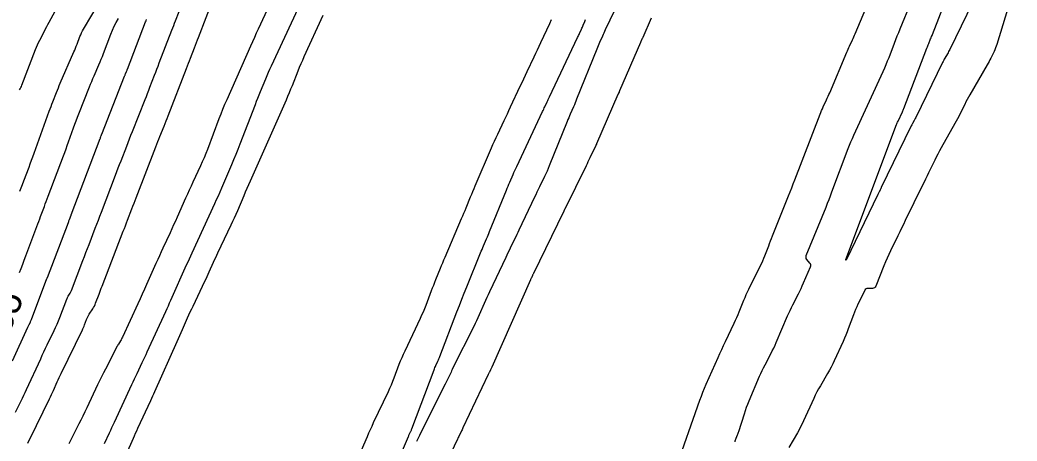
# Model space of a CAD drawing. Extents: x 658976 to 668721, y 639543 to 647196.
# Drawn here: x 662205.5 to 662428.2, y 642820.4 to 642914.5 of the extents above; entities that cross this region are included whole.
import ezdxf

# ---------------------------------------------------------------- set-up
doc = ezdxf.new("R2010")
doc.units = 0
for name, color, linetype in [('Ex_Contour Labels', 7, 'Continuous'), ('Ex_Major Contours', 7, 'Continuous'), ('Ex_Minor Contours', 7, 'Continuous')]:
    doc.layers.add(name, color=color, linetype=linetype)

msp = doc.modelspace()

# ---------------------------------------------------------------- linework, layer by layer
at = {"layer": 'Ex_Major Contours'}
msp.add_lwpolyline([(662205.46, 642858.05), (662205.81, 642858.98), (662206.16, 642859.91), (662206.51, 642860.84), (662206.86, 642861.77), (662209.34, 642868.34), (662209.55, 642868.9), (662209.76, 642869.46), (662209.97, 642870.02), (662210.17, 642870.59), (662211, 642872.83), (662211.21, 642873.39), (662211.42, 642873.95), (662211.62, 642874.51), (662211.84, 642875.07), (662215.25, 642884.09), (662215.54, 642884.87), (662215.83, 642885.66), (662216.12, 642886.44), (662216.41, 642887.23), (662217.54, 642890.39), (662217.83, 642891.17), (662218.12, 642891.96), (662218.42, 642892.74), (662218.72, 642893.52), (662221.07, 642899.5), (662221.32, 642900.12), (662221.57, 642900.75), (662221.84, 642901.37), (662222.1, 642901.99), (662223.18, 642904.47), (662223.44, 642905.09), (662223.7, 642905.71), (662223.95, 642906.34), (662224.2, 642906.96), (662225.85, 642911.3), (662226.22, 642912.19), (662226.62, 642913.07), (662227.05, 642913.92), (662227.53, 642914.77)], dxfattribs=at)
at = {"layer": 'Ex_Minor Contours'}
for points in [[(662341.36, 642923.02), (662336.25, 642912.26), (662336.08, 642911.91), (662335.92, 642911.55), (662335.76, 642911.2), (662335.6, 642910.84), (662334.99, 642909.41), (662334.83, 642909.06), (662334.68, 642908.7), (662334.53, 642908.34), (662334.39, 642907.98), (662329.86, 642896.77), (662329.69, 642896.35), (662329.52, 642895.93), (662329.35, 642895.52), (662329.17, 642895.1), (662328.45, 642893.45), (662328.28, 642893.03), (662328.1, 642892.62), (662327.93, 642892.2), (662327.76, 642891.78), (662323.76, 642881.89), (662323.51, 642881.29), (662323.25, 642880.7), (662322.98, 642880.11), (662322.7, 642879.52), (662321.56, 642877.19), (662321.28, 642876.61), (662321, 642876.03), (662320.72, 642875.44), (662320.44, 642874.86), (662316.99, 642867.53), (662316.74, 642867.02), (662316.5, 642866.51), (662316.25, 642866), (662316.01, 642865.49), (662315.02, 642863.46), (662314.77, 642862.95), (662314.52, 642862.44), (662314.28, 642861.93), (662314.04, 642861.42), (662310.41, 642853.72), (662310.11, 642853.08), (662309.82, 642852.44), (662309.52, 642851.79), (662309.24, 642851.15), (662308.1, 642848.56), (662307.81, 642847.92), (662307.51, 642847.28), (662307.2, 642846.64), (662306.89, 642846), (662302.25, 642836.73), (662302.1, 642836.42), (662301.95, 642836.12), (662301.81, 642835.82), (662301.66, 642835.51), (662301.09, 642834.29), (662300.94, 642833.99), (662300.79, 642833.69), (662300.64, 642833.38), (662300.49, 642833.08), (662294.85, 642821.84), (662294.77, 642821.67), (662294.68, 642821.5), (662294.6, 642821.33), (662294.52, 642821.16), (662294.19, 642820.47), (662294.11, 642820.3)], [(662428.21, 642923.93), (662423.69, 642909.01), (662423.56, 642908.61), (662423.41, 642908.22), (662423.25, 642907.83), (662423.07, 642907.45), (662422.33, 642905.95), (662422.14, 642905.57), (662421.95, 642905.2), (662421.75, 642904.83), (662421.54, 642904.47), (662417.66, 642897.74), (662417.36, 642897.21), (662417.08, 642896.69), (662416.8, 642896.15), (662416.53, 642895.61), (662415.47, 642893.45), (662415.2, 642892.91), (662414.93, 642892.37), (662414.64, 642891.84), (662414.35, 642891.32), (662411.27, 642885.88), (662410.89, 642885.2), (662410.52, 642884.51), (662410.17, 642883.82), (662409.82, 642883.13), (662408.47, 642880.33), (662408.13, 642879.63), (662407.79, 642878.93), (662407.45, 642878.23), (662407.1, 642877.53), (662403.25, 642869.64), (662402.84, 642868.8), (662402.43, 642867.96), (662402.02, 642867.12), (662401.61, 642866.28), (662399.96, 642862.87), (662399.57, 642862.06), (662399.2, 642861.23), (662398.84, 642860.4), (662398.49, 642859.56), (662396.65, 642854.98), (662396.53, 642854.78), (662396.38, 642854.63), (662396.18, 642854.54), (662395.95, 642854.51), (662394.93, 642854.51), (662394.69, 642854.48), (662394.49, 642854.39), (662394.33, 642854.25), (662394.2, 642854.05), (662392.68, 642850.99), (662392.4, 642850.4), (662392.14, 642849.81), (662391.89, 642849.2), (662391.66, 642848.59), (662390.53, 642845.49), (662390.26, 642844.77), (662389.98, 642844.06), (662389.68, 642843.35), (662389.36, 642842.65), (662387.39, 642838.34), (662387.05, 642837.62), (662386.69, 642836.9), (662386.31, 642836.2), (662385.91, 642835.51), (662384.29, 642832.76), (662383.89, 642832.06), (662383.51, 642831.36), (662383.15, 642830.65), (662382.81, 642829.92), (662380.52, 642824.89), (662380.2, 642824.22), (662379.87, 642823.56), (662379.52, 642822.91), (662379.16, 642822.26), (662377.23, 642818.93)], [(662418.3, 642918.29), (662413.19, 642907.9), (662413.07, 642907.65), (662412.94, 642907.4), (662412.81, 642907.15), (662412.67, 642906.91), (662412.11, 642905.94), (662411.97, 642905.7), (662411.84, 642905.46), (662411.71, 642905.21), (662411.59, 642904.96), (662405.58, 642892.65), (662405.49, 642892.48), (662405.41, 642892.32), (662405.32, 642892.15), (662405.23, 642891.99), (662404.86, 642891.34), (662404.77, 642891.18), (662404.68, 642891.01), (662404.6, 642890.85), (662404.51, 642890.68), (662397.9, 642877.04), (662397.84, 642876.91), (662397.78, 642876.79), (662397.71, 642876.66), (662397.65, 642876.53), (662397.4, 642876.02), (662397.34, 642875.9), (662397.28, 642875.77), (662397.22, 642875.64), (662397.16, 642875.51), (662390.04, 642860.84), (662390.04, 642860.83), (662390.03, 642860.82), (662390.03, 642860.8), (662390.02, 642860.8), (662390.02, 642860.8), (662390.02, 642860.79), (662390.01, 642860.79), (662389.98, 642860.79), (662389.97, 642860.79), (662389.97, 642860.79), (662389.96, 642860.8), (662389.96, 642860.8), (662389.94, 642860.82), (662389.94, 642860.83), (662389.93, 642860.83), (662389.93, 642860.84), (662389.94, 642860.85), (662389.95, 642860.89), (662389.96, 642860.91), (662389.97, 642860.93), (662401.32, 642891.1), (662401.39, 642891.28), (662401.47, 642891.47), (662401.55, 642891.65), (662401.63, 642891.83), (662402.61, 642893.98), (662402.69, 642894.15), (662402.77, 642894.33), (662402.84, 642894.51), (662402.91, 642894.69), (662408.08, 642908.18), (662408.18, 642908.44), (662408.28, 642908.69), (662408.39, 642908.95), (662408.49, 642909.2), (662408.91, 642910.23), (662409.02, 642910.48), (662409.12, 642910.74), (662409.22, 642910.99), (662409.32, 642911.25), (662414.07, 642923.6)], [(662205.53, 642876.19), (662205.82, 642876.96), (662206.11, 642877.73), (662206.4, 642878.51), (662207.57, 642881.59), (662207.86, 642882.36), (662208.15, 642883.14), (662208.43, 642883.91), (662208.71, 642884.69), (662212.09, 642894.08), (662212.28, 642894.61), (662212.48, 642895.14), (662212.68, 642895.67), (662212.88, 642896.19), (662213.7, 642898.29), (662213.91, 642898.81), (662214.12, 642899.33), (662214.34, 642899.85), (662214.56, 642900.37), (662217.59, 642907.33), (662217.77, 642907.75), (662217.95, 642908.18), (662218.12, 642908.61), (662218.29, 642909.03), (662218.94, 642910.75), (662219.12, 642911.18), (662219.31, 642911.6), (662219.51, 642912.01), (662219.74, 642912.41), (662225.35, 642921.9)], [(662263.16, 642921.98), (662258.77, 642912.43), (662258.33, 642911.49), (662257.9, 642910.54), (662257.47, 642909.59), (662257.05, 642908.64), (662251.72, 642896.61), (662251.26, 642895.56), (662250.81, 642894.49), (662250.38, 642893.42), (662249.97, 642892.35), (662247.4, 642885.54), (662247.04, 642884.61), (662246.66, 642883.69), (662246.27, 642882.78), (662245.86, 642881.87), (662244.19, 642878.27), (662243.78, 642877.37), (662243.36, 642876.47), (662242.95, 642875.56), (662242.55, 642874.66), (662240.65, 642870.41), (662240.26, 642869.54), (662239.87, 642868.68), (662239.48, 642867.82), (662239.08, 642866.95), (662237.49, 642863.51), (662237.09, 642862.65), (662236.69, 642861.79), (662236.3, 642860.93), (662235.92, 642860.06), (662233.82, 642855.37), (662233.34, 642854.3), (662232.86, 642853.23), (662232.37, 642852.16), (662231.89, 642851.09), (662228.43, 642843.59), (662228.33, 642843.39), (662228.23, 642843.19), (662228.12, 642843), (662228.01, 642842.81), (662227.53, 642842.07), (662227.42, 642841.88), (662227.31, 642841.69), (662227.2, 642841.5), (662227.1, 642841.31), (662224.62, 642836.49), (662224.17, 642835.62), (662223.74, 642834.75), (662223.31, 642833.87), (662222.9, 642832.99), (662220.47, 642827.79), (662220.05, 642826.89), (662219.61, 642825.99), (662219.17, 642825.1), (662218.72, 642824.22), (662216.89, 642820.69), (662216.45, 642819.8)], [(662351.92, 642814.08), (662357.41, 642829.56), (662357.74, 642830.46), (662358.08, 642831.35), (662358.45, 642832.23), (662358.82, 642833.1), (662361.44, 642839.03), (662361.85, 642839.93), (662362.26, 642840.83), (662362.68, 642841.73), (662363.1, 642842.63), (662365.07, 642846.75), (662365.37, 642847.37), (662365.65, 642848), (662365.92, 642848.64), (662366.19, 642849.28), (662367.21, 642851.84), (662367.48, 642852.48), (662367.75, 642853.11), (662368.04, 642853.74), (662368.34, 642854.36), (662370.93, 642859.61), (662371.19, 642860.14), (662371.43, 642860.69), (662371.66, 642861.23), (662371.89, 642861.79), (662372.75, 642864.01), (662372.96, 642864.56), (662373.18, 642865.12), (662373.4, 642865.67), (662373.62, 642866.23), (662377.2, 642875.19), (662377.56, 642876.08), (662377.91, 642876.97), (662378.25, 642877.86), (662378.6, 642878.75), (662384.22, 642893.42), (662384.38, 642893.83), (662384.55, 642894.23), (662384.73, 642894.64), (662384.91, 642895.03), (662385.65, 642896.62), (662385.84, 642897.01), (662386.02, 642897.41), (662386.2, 642897.81), (662386.37, 642898.22), (662390.18, 642907.26), (662390.33, 642907.61), (662390.48, 642907.96), (662390.64, 642908.3), (662390.8, 642908.64), (662391.45, 642910.01), (662391.61, 642910.35), (662391.76, 642910.69), (662391.92, 642911.04), (662392.06, 642911.38), (662396.2, 642921.32)], [(662205.48, 642898.85), (662205.62, 642899.1), (662205.75, 642899.35), (662205.87, 642899.61), (662205.98, 642899.88), (662209.02, 642907.9), (662209.23, 642908.42), (662209.45, 642908.94), (662209.69, 642909.46), (662209.95, 642909.96), (662211, 642911.98), (662211.26, 642912.48), (662211.53, 642912.98), (662211.79, 642913.48), (662212.06, 642913.98), (662215.24, 642919.93)], [(662207.27, 642819.91), (662207.55, 642820.43), (662207.81, 642820.95), (662212.12, 642829.83), (662212.34, 642830.3), (662212.57, 642830.77), (662212.79, 642831.25), (662213.01, 642831.72), (662213.89, 642833.62), (662214.11, 642834.09), (662214.33, 642834.56), (662214.55, 642835.03), (662214.78, 642835.5), (662219.48, 642845.21), (662219.62, 642845.49), (662219.75, 642845.79), (662219.87, 642846.08), (662219.98, 642846.38), (662220.43, 642847.57), (662220.55, 642847.87), (662220.69, 642848.16), (662220.84, 642848.43), (662221.01, 642848.71), (662221.81, 642849.95), (662221.99, 642850.25), (662222.16, 642850.55), (662222.31, 642850.87), (662222.44, 642851.2), (662223.2, 642853.2), (662223.37, 642853.64), (662223.54, 642854.08), (662223.71, 642854.52), (662223.88, 642854.97), (662228.63, 642867.26), (662228.87, 642867.88), (662229.11, 642868.51), (662229.35, 642869.13), (662229.59, 642869.76), (662230.54, 642872.26), (662230.78, 642872.89), (662231.02, 642873.51), (662231.26, 642874.14), (662231.5, 642874.77), (662235.89, 642886.13), (662236.12, 642886.71), (662236.35, 642887.29), (662236.57, 642887.87), (662236.8, 642888.45), (662237.72, 642890.75), (662237.95, 642891.33), (662238.17, 642891.91), (662238.4, 642892.49), (662238.62, 642893.07), (662242.71, 642903.64), (662242.94, 642904.21), (662243.16, 642904.79), (662243.38, 642905.37), (662243.61, 642905.95), (662244.5, 642908.26), (662244.72, 642908.84), (662244.94, 642909.42), (662245.17, 642910), (662245.39, 642910.58), (662248.87, 642919.57)], [(662365.23, 642820.25), (662365.29, 642820.45), (662365.36, 642820.64), (662365.42, 642820.83), (662365.49, 642821.02), (662365.78, 642821.78), (662365.85, 642821.97), (662365.92, 642822.16), (662365.98, 642822.35), (662366.05, 642822.54), (662367.33, 642826.51), (662367.57, 642827.23), (662367.83, 642827.95), (662368.1, 642828.66), (662368.39, 642829.36), (662370.73, 642834.86), (662371.01, 642835.51), (662371.31, 642836.15), (662371.61, 642836.78), (662371.93, 642837.41), (662373.24, 642839.9), (662373.56, 642840.53), (662373.87, 642841.16), (662374.16, 642841.8), (662374.44, 642842.45), (662376.95, 642848.34), (662377.23, 642848.97), (662377.51, 642849.59), (662377.81, 642850.21), (662378.12, 642850.82), (662379.37, 642853.25), (662379.68, 642853.86), (662379.98, 642854.47), (662380.26, 642855.09), (662380.54, 642855.72), (662382.06, 642859.3), (662382.13, 642859.53), (662382.13, 642859.75), (662382.07, 642859.96), (662381.94, 642860.17), (662381.29, 642860.96), (662381.15, 642861.16), (662381.09, 642861.37), (662381.09, 642861.59), (662381.15, 642861.82), (662385.55, 642872.68), (662385.89, 642873.52), (662386.22, 642874.36), (662386.55, 642875.21), (662386.87, 642876.06), (662390.52, 642885.74), (662390.81, 642886.5), (662391.12, 642887.25), (662391.44, 642888), (662391.77, 642888.75), (662398.3, 642902.97), (662398.65, 642903.75), (662398.99, 642904.54), (662399.31, 642905.32), (662399.62, 642906.12), (662400.84, 642909.31), (662401.15, 642910.1), (662401.47, 642910.9), (662401.78, 642911.69), (662402.11, 642912.48), (662404.58, 642918.47)], [(662204.56, 642826.84), (662205.79, 642829.37), (662206.09, 642830), (662206.4, 642830.63), (662206.69, 642831.27), (662206.99, 642831.91), (662210.18, 642838.79), (662210.54, 642839.57), (662210.9, 642840.34), (662211.27, 642841.12), (662211.64, 642841.89), (662213.19, 642845.07), (662213.52, 642845.79), (662213.85, 642846.52), (662214.15, 642847.25), (662214.44, 642847.99), (662215.99, 642852.11), (662216.06, 642852.28), (662216.14, 642852.45), (662216.23, 642852.61), (662216.32, 642852.77), (662216.73, 642853.4), (662216.82, 642853.55), (662216.91, 642853.72), (662216.99, 642853.89), (662217.06, 642854.06), (662219.6, 642860.75), (662219.95, 642861.65), (662220.29, 642862.55), (662220.63, 642863.44), (662220.98, 642864.34), (662222.36, 642867.92), (662222.71, 642868.82), (662223.05, 642869.71), (662223.4, 642870.61), (662223.74, 642871.51), (662226.88, 642879.77), (662227.19, 642880.59), (662227.5, 642881.4), (662227.81, 642882.21), (662228.12, 642883.03), (662229.38, 642886.28), (662229.69, 642887.09), (662230.01, 642887.9), (662230.33, 642888.71), (662230.65, 642889.52), (662233.51, 642896.72), (662233.78, 642897.4), (662234.04, 642898.07), (662234.31, 642898.75), (662234.57, 642899.43), (662235.62, 642902.14), (662235.88, 642902.82), (662236.14, 642903.5), (662236.41, 642904.18), (662236.67, 642904.86), (662239.48, 642912.16), (662239.68, 642912.68), (662239.88, 642913.21), (662240.08, 642913.73), (662240.29, 642914.25), (662241.1, 642916.34)], [(662267.59, 642916.97), (662261.64, 642904.12), (662261.31, 642903.41), (662261, 642902.7), (662260.69, 642901.98), (662260.39, 642901.26), (662259.2, 642898.38), (662258.91, 642897.66), (662258.62, 642896.94), (662258.33, 642896.22), (662258.05, 642895.49), (662254.65, 642886.73), (662254.19, 642885.56), (662253.72, 642884.39), (662253.25, 642883.23), (662252.76, 642882.07), (662250.56, 642876.89), (662250.18, 642876.01), (662249.8, 642875.13), (662249.4, 642874.26), (662249, 642873.38), (662243.92, 642862.37), (662243.61, 642861.7), (662243.31, 642861.04), (662243, 642860.37), (662242.7, 642859.7), (662239.19, 642851.83), (662238.9, 642851.19), (662238.61, 642850.55), (662238.32, 642849.91), (662238.03, 642849.27), (662233.91, 642840.28), (662233.63, 642839.67), (662233.35, 642839.06), (662233.06, 642838.45), (662232.78, 642837.84), (662231.63, 642835.41), (662231.35, 642834.8), (662231.06, 642834.19), (662230.78, 642833.58), (662230.49, 642832.97), (662226.58, 642824.58), (662226.3, 642823.98), (662226.02, 642823.38), (662225.73, 642822.78), (662225.45, 642822.18), (662224.33, 642819.78)], [(662203.87, 642838.35), (662207.34, 642845.85), (662207.4, 642845.99), (662207.47, 642846.13), (662207.53, 642846.27), (662207.6, 642846.41), (662207.87, 642846.96), (662207.93, 642847.09), (662207.99, 642847.23), (662208.05, 642847.37), (662208.11, 642847.52), (662211.57, 642856.71), (662211.58, 642856.73), (662211.58, 642856.74), (662211.59, 642856.76), (662211.6, 642856.78), (662211.65, 642856.85), (662211.66, 642856.86), (662211.67, 642856.88), (662211.68, 642856.9), (662211.68, 642856.92), (662216.37, 642869.26), (662216.43, 642869.42), (662216.49, 642869.58), (662216.55, 642869.74), (662216.62, 642869.91), (662216.98, 642870.87), (662216.99, 642870.9), (662217.01, 642870.94), (662217.01, 642870.96), (662223.47, 642888.02), (662223.5, 642888.1), (662223.53, 642888.17), (662223.55, 642888.25), (662223.58, 642888.33), (662223.69, 642888.63), (662223.72, 642888.71), (662223.75, 642888.78), (662223.78, 642888.86), (662223.8, 642888.93), (662228.91, 642901.91), (662228.96, 642902.04), (662229.01, 642902.17), (662229.07, 642902.31), (662229.13, 642902.44), (662229.36, 642902.97), (662229.41, 642903.1), (662229.47, 642903.23), (662229.52, 642903.37), (662229.57, 642903.5), (662233.6, 642914.02), (662233.71, 642914.3), (662233.84, 642914.58)], [(662273.22, 642915.45), (662268.97, 642906.23), (662268.61, 642905.44), (662268.26, 642904.64), (662267.93, 642903.84), (662267.6, 642903.03), (662266.32, 642899.79), (662266, 642898.98), (662265.67, 642898.17), (662265.32, 642897.37), (662264.98, 642896.57), (662256.94, 642878.44), (662256.58, 642877.62), (662256.23, 642876.8), (662255.87, 642875.98), (662255.52, 642875.16), (662254.13, 642871.86), (662253.78, 642871.04), (662253.42, 642870.22), (662253.04, 642869.41), (662252.66, 642868.6), (662249.67, 642862.39), (662249.42, 642861.87), (662249.18, 642861.34), (662248.93, 642860.81), (662248.7, 642860.28), (662247.75, 642858.15), (662247.51, 642857.62), (662247.27, 642857.09), (662247.03, 642856.56), (662246.78, 642856.04), (662244.12, 642850.48), (662243.82, 642849.83), (662243.51, 642849.18), (662243.21, 642848.52), (662242.92, 642847.86), (662241.75, 642845.23), (662241.46, 642844.57), (662241.17, 642843.91), (662240.88, 642843.25), (662240.58, 642842.59), (662235.62, 642831.37), (662235.4, 642830.88), (662235.17, 642830.39), (662234.95, 642829.9), (662234.72, 642829.41), (662231.81, 642823.17), (662231.55, 642822.62), (662231.3, 642822.07), (662231.05, 642821.51), (662230.8, 642820.96), (662225.46, 642808.96)], [(662281.81, 642818.33), (662283.14, 642821.44), (662283.47, 642822.21), (662283.82, 642822.98), (662284.17, 642823.75), (662284.53, 642824.52), (662287.84, 642831.5), (662288.18, 642832.24), (662288.51, 642832.99), (662288.82, 642833.74), (662289.11, 642834.51), (662290.26, 642837.57), (662290.56, 642838.33), (662290.87, 642839.09), (662291.2, 642839.84), (662291.54, 642840.58), (662294.98, 642847.85), (662295.31, 642848.57), (662295.63, 642849.3), (662295.94, 642850.04), (662296.23, 642850.78), (662297.45, 642854), (662297.69, 642854.63), (662297.94, 642855.25), (662298.19, 642855.88), (662298.44, 642856.5), (662299.45, 642859), (662299.71, 642859.62), (662299.96, 642860.24), (662300.22, 642860.86), (662300.49, 642861.48), (662304.18, 642870.09), (662304.44, 642870.69), (662304.69, 642871.3), (662304.95, 642871.91), (662305.2, 642872.52), (662306.19, 642874.96), (662306.44, 642875.57), (662306.69, 642876.18), (662306.95, 642876.79), (662307.21, 642877.39), (662310.84, 642885.87), (662311.18, 642886.64), (662311.52, 642887.41), (662311.87, 642888.18), (662312.23, 642888.95), (662313.67, 642892), (662314.03, 642892.76), (662314.39, 642893.52), (662314.74, 642894.28), (662315.1, 642895.05), (662317.28, 642899.71), (662317.67, 642900.52), (662318.05, 642901.33), (662318.43, 642902.15), (662318.82, 642902.96), (662320.35, 642906.21), (662320.73, 642907.02), (662321.12, 642907.83), (662321.5, 642908.65), (662321.88, 642909.46), (662323.87, 642913.7), (662324.27, 642914.56)], [(662286.33, 642807.47), (662292.3, 642821.41), (662292.36, 642821.56), (662292.42, 642821.71), (662292.49, 642821.85), (662292.56, 642821.99), (662292.83, 642822.57), (662292.9, 642822.71), (662292.96, 642822.86), (662293.02, 642823), (662293.08, 642823.15), (662298.01, 642836.3), (662298.11, 642836.55), (662298.21, 642836.8), (662298.32, 642837.05), (662298.44, 642837.3), (662298.9, 642838.28), (662299.02, 642838.53), (662299.12, 642838.78), (662299.23, 642839.03), (662299.33, 642839.28), (662303.14, 642849.28), (662303.67, 642850.68), (662304.22, 642852.08), (662304.77, 642853.47), (662305.33, 642854.87), (662308.4, 642862.41), (662308.56, 642862.81), (662308.73, 642863.21), (662308.9, 642863.61), (662309.06, 642864.01), (662309.75, 642865.6), (662309.92, 642866), (662310.09, 642866.4), (662310.25, 642866.8), (662310.42, 642867.2), (662314.17, 642876.43), (662314.35, 642876.87), (662314.54, 642877.32), (662314.73, 642877.76), (662314.91, 642878.21), (662315.67, 642879.98), (662315.87, 642880.42), (662316.06, 642880.86), (662316.26, 642881.3), (662316.47, 642881.74), (662322.26, 642894), (662322.39, 642894.27), (662322.51, 642894.54), (662322.64, 642894.82), (662322.77, 642895.09), (662323.28, 642896.19), (662323.41, 642896.46), (662323.54, 642896.73), (662323.67, 642897.01), (662323.8, 642897.28), (662330.08, 642910.57), (662330.18, 642910.79), (662330.29, 642911.02), (662330.4, 642911.25), (662330.51, 642911.48), (662330.95, 642912.44), (662331.05, 642912.65), (662331.15, 642912.86), (662331.24, 642913.07), (662331.33, 642913.28), (662331.69, 642914.13), (662331.78, 642914.34), (662331.87, 642914.55)], [(662346.48, 642914.86), (662344.61, 642910.52), (662344.57, 642910.43), (662344.53, 642910.34), (662344.49, 642910.25), (662344.45, 642910.16), (662344.28, 642909.81), (662344.24, 642909.72), (662344.2, 642909.63), (662344.16, 642909.54), (662344.12, 642909.45), (662339.45, 642898.63), (662339.42, 642898.56), (662339.39, 642898.49), (662339.36, 642898.43), (662339.33, 642898.36), (662339.21, 642898.1), (662339.18, 642898.04), (662339.15, 642897.97), (662339.12, 642897.91), (662339.09, 642897.84), (662334.33, 642886.81), (662334.31, 642886.77), (662334.29, 642886.72), (662334.27, 642886.68), (662334.25, 642886.64), (662334.18, 642886.46), (662334.16, 642886.41), (662334.14, 642886.37), (662334.12, 642886.32), (662334.1, 642886.28), (662332.83, 642883.69), (662332.61, 642883.25), (662332.39, 642882.8), (662332.18, 642882.35), (662331.96, 642881.91), (662327.21, 642872.19), (662327.18, 642872.14), (662327.16, 642872.09), (662327.14, 642872.04), (662327.11, 642871.99), (662327.02, 642871.79), (662326.99, 642871.74), (662326.97, 642871.69), (662326.95, 642871.64), (662326.92, 642871.59), (662320.2, 642857.82), (662320.14, 642857.7), (662320.08, 642857.59), (662320.03, 642857.47), (662319.97, 642857.35), (662319.75, 642856.88), (662319.7, 642856.76), (662319.64, 642856.64), (662319.59, 642856.52), (662319.53, 642856.41), (662310.91, 642836.88), (662310.85, 642836.74), (662310.79, 642836.61), (662310.72, 642836.47), (662310.66, 642836.34), (662310.39, 642835.81), (662310.33, 642835.68), (662310.26, 642835.54), (662310.2, 642835.41), (662310.13, 642835.28), (662304.48, 642823.33), (662304.38, 642823.12), (662304.28, 642822.91), (662304.17, 642822.7), (662304.07, 642822.49), (662303.64, 642821.64), (662303.54, 642821.43), (662303.43, 642821.22), (662303.33, 642821), (662303.23, 642820.79), (662298.03, 642809.84)]]:
    msp.add_lwpolyline(points, dxfattribs=at)

# ---------------------------------------------------------------- texts
at = {"layer": 'Ex_Contour Labels'}
msp.add_text('1255', height=6, rotation=66.974, dxfattribs=at).set_placement((662199.55, 642835.96))

doc.saveas('drawing.dxf')
